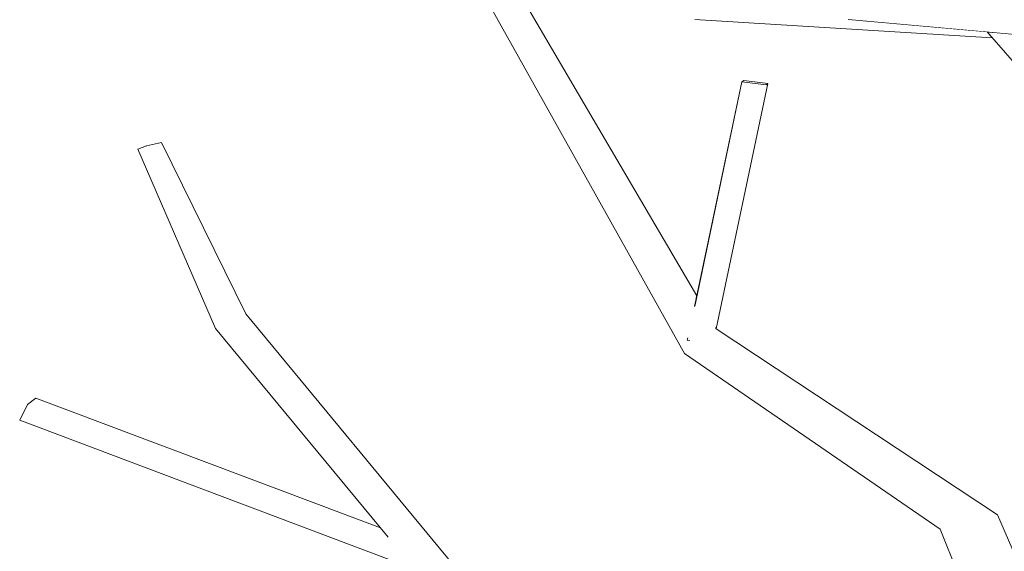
# Model space of a CAD drawing. Extents: x -289599 to -184549, y 66678 to 295474.
# Tile 419 of 656: x -261752 to -261595, y 71967 to 72052. Entities that reach past the tile are written whole.
import ezdxf

# ---------------------------------------------------------------- set-up
doc = ezdxf.new("R2010")
doc.units = 0
doc.header["$MEASUREMENT"] = 0
doc.linetypes.add('Wipeout_Contour', pattern=[1000, 0, -1000])
doc.layers.add('arch drzewa', color=8, linetype='Continuous')
doc.layers.add('arch drzewa_Nr_Pióra__4', color=8, linetype='Continuous', lineweight=9)

msp = doc.modelspace()

# ---------------------------------------------------------------- wipeouts: each hides what was drawn before it
at = {"color": 254, "linetype": 'Wipeout_Contour', "lineweight": 0, "ltscale": 1274484.938294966}
msp.add_wipeout([(-261675.79, 72054.84), (-261644.39, 72007.12), (-261644.3, 72007.56), (-261672.73, 72056.08)], dxfattribs=at).dxf.layer = 'arch drzewa'
at = {"color": 254, "linetype": 'Wipeout_Contour', "lineweight": 0, "ltscale": 1592723.638657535}
msp.add_wipeout([(-261586.39, 72048.58), (-261596.67, 72049.51), (-261566.75, 72022.16), (-261570.91, 72029.79), (-261573.32, 72034.2)], dxfattribs=at).dxf.layer = 'arch drzewa'
at = {"color": 254, "linetype": 'Wipeout_Contour', "lineweight": 0, "ltscale": 1274400.902709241}
msp.add_wipeout([(-261633.25, 72041.2), (-261632.94, 72041.38), (-261636.79, 72041.87), (-261637.1, 72041.69)], dxfattribs=at).dxf.layer = 'arch drzewa'
at = {"color": 254, "linetype": 'Wipeout_Contour', "lineweight": 0, "ltscale": 1274132.280778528}
msp.add_wipeout([(-261596.39, 71972.64), (-261600.51, 71971.27), (-261579.34, 71930.31), (-261578.86, 71932.56)], dxfattribs=at).dxf.layer = 'arch drzewa'

# ---------------------------------------------------------------- next in the draw order: wipeouts: each hides what was drawn before it
at = {"color": 254, "linetype": 'Wipeout_Contour', "lineweight": 0, "ltscale": 1274172.209741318}
msp.add_wipeout([(-261596.67, 72049.51), (-261598.04, 72049.63), (-261554.3, 71999.34), (-261566.75, 72022.16)], dxfattribs=at).dxf.layer = 'arch drzewa'
at = {"color": 254, "linetype": 'Wipeout_Contour', "lineweight": 0, "ltscale": 955586.515178}
msp.add_wipeout([(-261600.51, 71971.27), (-261580.41, 71925.29), (-261579.34, 71930.31)], dxfattribs=at).dxf.layer = 'arch drzewa'

# ---------------------------------------------------------------- next in the draw order: wipeouts: each hides what was drawn before it
at = {"color": 254, "linetype": 'Wipeout_Contour', "lineweight": 0, "ltscale": 955680.471508}
msp.add_wipeout([(-261620.19, 72051.63), (-261577.15, 72047.75), (-261575.73, 72053.66)], dxfattribs=at).dxf.layer = 'arch drzewa'
at = {"color": 254, "linetype": 'Wipeout_Contour', "lineweight": 0, "ltscale": 1911528.813063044}
msp.add_wipeout([(-261643.44, 71999.34), (-261596.39, 71972.64), (-261641.2, 72002.26), (-261641.44, 72001.94), (-261641.92, 72000.08), (-261642.35, 72000.76)], dxfattribs=at).dxf.layer = 'arch drzewa'
at = {"color": 254, "linetype": 'Wipeout_Contour', "lineweight": 0, "ltscale": 1592658.579721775}
msp.add_wipeout([(-261600.51, 71971.27), (-261605.49, 71970.36), (-261580.82, 71923.37), (-261580.72, 71923.86), (-261580.41, 71925.29)], dxfattribs=at).dxf.layer = 'arch drzewa'

# ---------------------------------------------------------------- next in the draw order: wipeouts: each hides what was drawn before it
at = {"color": 254, "linetype": 'Wipeout_Contour', "lineweight": 0, "ltscale": 955789.587336}
msp.add_wipeout([(-261641.32, 72002.44), (-261641.44, 72001.94), (-261641.2, 72002.26)], dxfattribs=at).dxf.layer = 'arch drzewa'
at = {"color": 254, "linetype": 'Wipeout_Contour', "lineweight": 0, "ltscale": 955693.042166}
msp.add_wipeout([(-261643.44, 71999.34), (-261600.51, 71971.27), (-261596.39, 71972.64)], dxfattribs=at).dxf.layer = 'arch drzewa'
at = {"color": 254, "linetype": 'Wipeout_Contour', "lineweight": 0, "ltscale": 1274108.936793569}
msp.add_wipeout([(-261605.49, 71970.36), (-261583.25, 71914.23), (-261582.83, 71914.03), (-261580.82, 71923.37)], dxfattribs=at).dxf.layer = 'arch drzewa'

# ---------------------------------------------------------------- next in the draw order: linework, layer by layer
at = {"layer": 'arch drzewa_Nr_Pióra__4', "linetype": 'Continuous'}
msp.add_line((-261578.86, 71932.56), (-261596.39, 71972.64), dxfattribs=at)

# ---------------------------------------------------------------- next in the draw order: wipeouts: each hides what was drawn before it
at = {"color": 254, "linetype": 'Wipeout_Contour', "lineweight": 0, "ltscale": 955747.123584}
msp.add_wipeout([(-261600.51, 71971.27), (-261643.44, 71999.34), (-261646.23, 71998.36)], dxfattribs=at).dxf.layer = 'arch drzewa'

# ---------------------------------------------------------------- next in the draw order: wipeouts: each hides what was drawn before it
at = {"color": 254, "linetype": 'Wipeout_Contour', "lineweight": 0, "ltscale": 1593040.408156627}
msp.add_wipeout([(-261675.79, 72054.84), (-261643.44, 71999.34), (-261642.35, 72000.76), (-261644.61, 72006.1), (-261644.39, 72007.12)], dxfattribs=at).dxf.layer = 'arch drzewa'
at = {"color": 254, "linetype": 'Wipeout_Contour', "lineweight": 0, "ltscale": 955703.717158}
msp.add_wipeout([(-261646.23, 71998.36), (-261605.49, 71970.36), (-261600.51, 71971.27)], dxfattribs=at).dxf.layer = 'arch drzewa'

# ---------------------------------------------------------------- next in the draw order: linework, layer by layer
at = {"layer": 'arch drzewa_Nr_Pióra__4', "linetype": 'Continuous'}
for p, q in [((-261605.49, 71970.36), (-261646.23, 71998.36)), ((-261583.22, 71914.15), (-261605.49, 71970.36))]:
    msp.add_line(p, q, dxfattribs=at)

# ---------------------------------------------------------------- next in the draw order: wipeouts: each hides what was drawn before it
at = {"color": 254, "linetype": 'Wipeout_Contour', "lineweight": 0, "ltscale": 955885.355854}
msp.add_wipeout([(-261675.79, 72054.84), (-261677.67, 72054.58), (-261643.44, 71999.34)], dxfattribs=at).dxf.layer = 'arch drzewa'

# ---------------------------------------------------------------- next in the draw order: wipeouts: each hides what was drawn before it
at = {"color": 254, "linetype": 'Wipeout_Contour', "lineweight": 0, "ltscale": 1592923.213225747}
msp.add_wipeout([(-261622.09, 72052.36), (-261644.61, 72051.63), (-261597.2, 72048.67), (-261598.04, 72049.63), (-261620.19, 72051.63)], dxfattribs=at).dxf.layer = 'arch drzewa'
at = {"color": 254, "linetype": 'Wipeout_Contour', "lineweight": 0, "ltscale": 1592994.61490213}
msp.add_wipeout([(-261644.61, 72006.1), (-261642.35, 72000.76), (-261641.92, 72000.08), (-261633.25, 72041.2), (-261637.1, 72041.69)], dxfattribs=at).dxf.layer = 'arch drzewa'
at = {"color": 254, "linetype": 'Wipeout_Contour', "lineweight": 0, "ltscale": 955928.311462}
msp.add_wipeout([(-261651.35, 71926.22), (-261716.15, 72004.68), (-261718.7, 72003.47)], dxfattribs=at).dxf.layer = 'arch drzewa'
at = {"color": 254, "linetype": 'Wipeout_Contour', "lineweight": 0, "ltscale": 955800.641919}
msp.add_wipeout([(-261645.75, 72000.72), (-261645.8, 72000.47), (-261645.56, 72000.44)], dxfattribs=at).dxf.layer = 'arch drzewa'

# ---------------------------------------------------------------- next in the draw order: linework, layer by layer
at = {"layer": 'arch drzewa_Nr_Pióra__4', "linetype": 'Continuous'}
for p, q in [((-261644.3, 72007.56), (-261672.73, 72056.08)), ((-261597.2, 72048.67), (-261644.61, 72051.63)), ((-261577.15, 72047.75), (-261620.19, 72051.63)), ((-261554.3, 71999.34), (-261598.04, 72049.63)), ((-261645.8, 72000.47), (-261645.72, 72000.85)), ((-261645.42, 72000.43), (-261645.8, 72000.47))]:
    msp.add_line(p, q, dxfattribs=at)

# ---------------------------------------------------------------- next in the draw order: wipeouts: each hides what was drawn before it
at = {"color": 254, "linetype": 'Wipeout_Contour', "lineweight": 0, "ltscale": 1911581.680723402}
msp.add_wipeout([(-261641.92, 72000.08), (-261641.44, 72001.94), (-261641.32, 72002.44), (-261641.2, 72002.26), (-261632.94, 72041.38), (-261633.25, 72041.2)], dxfattribs=at).dxf.layer = 'arch drzewa'
at = {"color": 254, "linetype": 'Wipeout_Contour', "lineweight": 0, "ltscale": 956050.375872}
msp.add_wipeout([(-261716.15, 72004.68), (-261729.57, 72032.01), (-261731.96, 72031.46)], dxfattribs=at).dxf.layer = 'arch drzewa'
at = {"color": 254, "linetype": 'Wipeout_Contour', "lineweight": 0, "ltscale": 955845.969714}
msp.add_wipeout([(-261718.7, 72003.47), (-261651.38, 71923.24), (-261651.35, 71926.22)], dxfattribs=at).dxf.layer = 'arch drzewa'

# ---------------------------------------------------------------- next in the draw order: linework, layer by layer
at = {"layer": 'arch drzewa_Nr_Pióra__4', "linetype": 'Continuous'}
for p, q in [((-261644.66, 72005.85), (-261637.1, 72041.69)), ((-261641.19, 72002.26), (-261632.94, 72041.38)), ((-261637.1, 72041.69), (-261636.79, 72041.87)), ((-261633.25, 72041.2), (-261637.1, 72041.69)), ((-261636.79, 72041.87), (-261632.94, 72041.38)), ((-261632.94, 72041.38), (-261633.25, 72041.2)), ((-261641.2, 72002.26), (-261641.32, 72002.47)), ((-261596.39, 71972.64), (-261641.2, 72002.26))]:
    msp.add_line(p, q, dxfattribs=at)

# ---------------------------------------------------------------- next in the draw order: wipeouts: each hides what was drawn before it
at = {"color": 254, "linetype": 'Wipeout_Contour', "lineweight": 0, "ltscale": 1911834.818183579}
msp.add_wipeout([(-261720.99, 72002.32), (-261690.29, 71967.44), (-261689.43, 71966.99), (-261689.01, 71965.98), (-261651.38, 71923.24), (-261718.7, 72003.47)], dxfattribs=at).dxf.layer = 'arch drzewa'

# ---------------------------------------------------------------- next in the draw order: linework, layer by layer
at = {"layer": 'arch drzewa_Nr_Pióra__4', "linetype": 'Continuous'}
msp.add_line((-261646.23, 71998.36), (-261677.67, 72054.58), dxfattribs=at)

# ---------------------------------------------------------------- next in the draw order: wipeouts: each hides what was drawn before it
at = {"color": 254, "linetype": 'Wipeout_Contour', "lineweight": 0, "ltscale": 956033.157403}
msp.add_wipeout([(-261731.96, 72031.46), (-261718.7, 72003.47), (-261716.15, 72004.68)], dxfattribs=at).dxf.layer = 'arch drzewa'
at = {"color": 254, "linetype": 'Wipeout_Contour', "lineweight": 0, "ltscale": 955948.039361}
msp.add_wipeout([(-261720.99, 72002.32), (-261693.52, 71969.12), (-261690.29, 71967.44)], dxfattribs=at).dxf.layer = 'arch drzewa'

# ---------------------------------------------------------------- next in the draw order: wipeouts: each hides what was drawn before it
at = {"color": 254, "linetype": 'Wipeout_Contour', "lineweight": 0, "ltscale": 956055.863349}
msp.add_wipeout([(-261718.7, 72003.47), (-261731.96, 72031.46), (-261733.34, 72030.92)], dxfattribs=at).dxf.layer = 'arch drzewa'
at = {"color": 254, "linetype": 'Wipeout_Contour', "lineweight": 0, "ltscale": 1911932.936422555}
msp.add_wipeout([(-261750.93, 71990.19), (-261752.17, 71987.69), (-261688.1, 71963.52), (-261688.07, 71963.59), (-261689.01, 71965.98), (-261689.43, 71966.99)], dxfattribs=at).dxf.layer = 'arch drzewa'

# ---------------------------------------------------------------- next in the draw order: wipeouts: each hides what was drawn before it
at = {"color": 254, "linetype": 'Wipeout_Contour', "lineweight": 0, "ltscale": 956038.461571}
msp.add_wipeout([(-261733.34, 72030.92), (-261720.99, 72002.32), (-261718.7, 72003.47)], dxfattribs=at).dxf.layer = 'arch drzewa'
at = {"color": 254, "linetype": 'Wipeout_Contour', "lineweight": 0, "ltscale": 1911947.620353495}
msp.add_wipeout([(-261750.93, 71990.19), (-261689.43, 71966.99), (-261690.29, 71967.44), (-261693.52, 71969.12), (-261694.7, 71970.54), (-261749.59, 71991.24)], dxfattribs=at).dxf.layer = 'arch drzewa'

# ---------------------------------------------------------------- next in the draw order: linework, layer by layer
at = {"layer": 'arch drzewa_Nr_Pióra__4', "linetype": 'Continuous'}
for p, q in [((-261729.57, 72032.01), (-261731.96, 72031.46)), ((-261716.15, 72004.68), (-261729.57, 72032.01)), ((-261731.96, 72031.46), (-261733.34, 72030.92)), ((-261720.99, 72002.32), (-261733.34, 72030.92)), ((-261651.35, 71926.22), (-261716.15, 72004.68)), ((-261693.46, 71969.04), (-261720.99, 72002.32)), ((-261749.59, 71991.24), (-261750.93, 71990.19)), ((-261694.7, 71970.54), (-261749.59, 71991.24)), ((-261750.93, 71990.19), (-261752.17, 71987.69)), ((-261688.1, 71963.52), (-261752.17, 71987.69))]:
    msp.add_line(p, q, dxfattribs=at)

doc.saveas('drawing.dxf')
